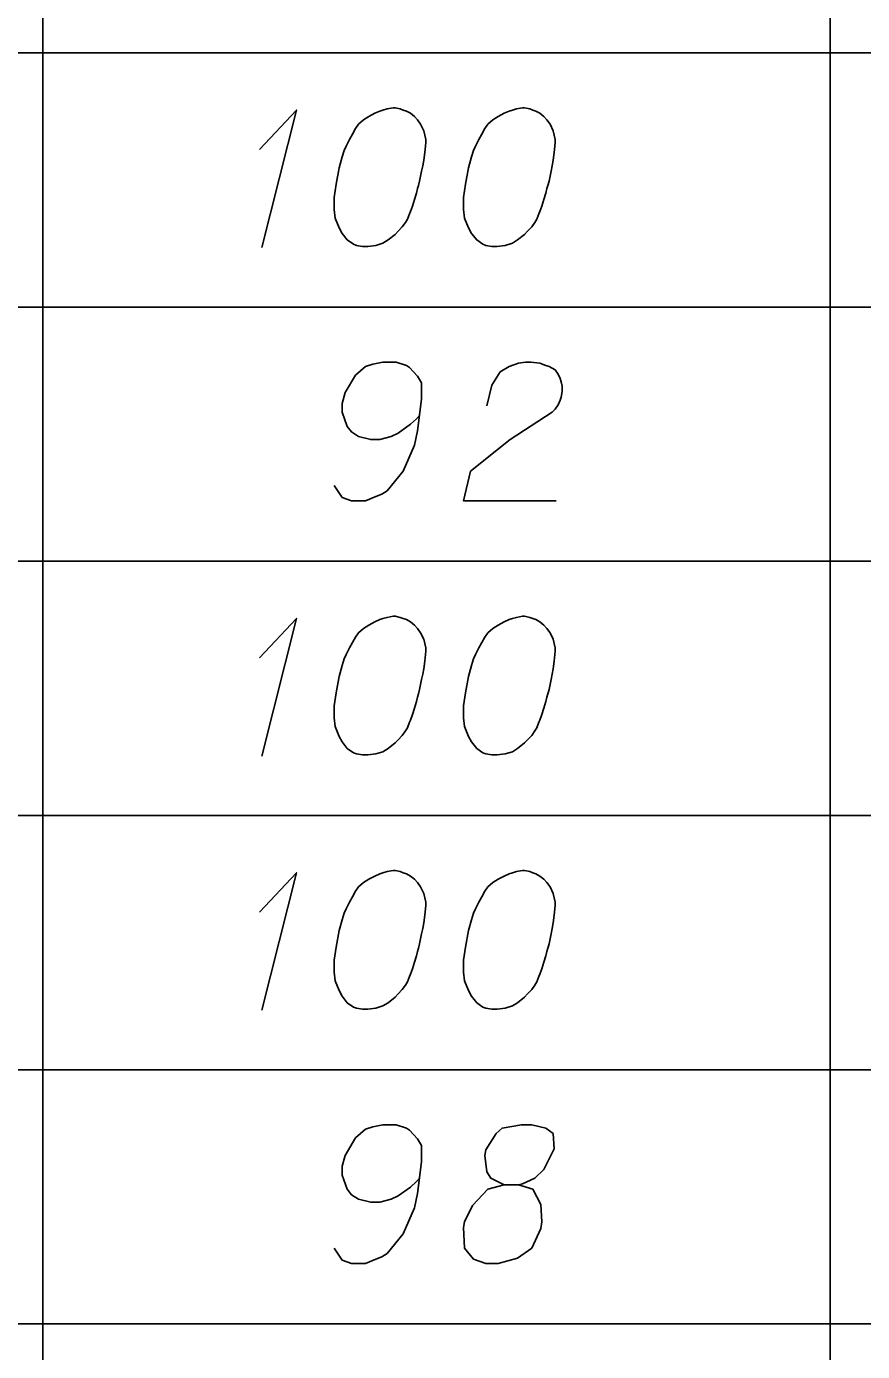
# Model space of a CAD drawing. Extents: x 2074207 to 2076812, y 516372 to 523312.
# Drawn here: x 2076649.59 to 2076678.53, y 518077.53 to 518123.39 of the extents above; entities that cross this region are included whole.
import ezdxf

# ---------------------------------------------------------------- set-up
doc = ezdxf.new("R2010")
doc.units = 0
doc.layers.add('Prop DirtTable_ Soil Test Results - Outline (Minor)', color=7, linetype='Continuous')
doc.layers.add('Prop DirtTable_ Soil Test Results - Tx (Sample Data)', color=7, linetype='Continuous')

msp = doc.modelspace()

# ---------------------------------------------------------------- linework, layer by layer
at = {"layer": 'Prop DirtTable_ Soil Test Results - Outline (Minor)'}
for p, q in [((2076650.154, 518131.28), (2076650.154, 518122.48)), ((2076677.413, 518131.28), (2076677.413, 518122.48)), ((2076260.609, 518122.48), (2076811.903, 518122.48)), ((2076260.609, 518122.48), (2076811.903, 518122.48)), ((2076650.154, 518122.48), (2076650.154, 518113.68)), ((2076677.413, 518122.48), (2076677.413, 518113.68)), ((2076260.609, 518113.68), (2076811.903, 518113.68)), ((2076260.609, 518113.68), (2076811.903, 518113.68)), ((2076650.154, 518113.68), (2076650.154, 518104.88)), ((2076677.413, 518113.68), (2076677.413, 518104.88)), ((2076260.609, 518104.88), (2076811.903, 518104.88)), ((2076260.609, 518104.88), (2076811.903, 518104.88)), ((2076650.154, 518104.88), (2076650.154, 518096.08)), ((2076677.413, 518104.88), (2076677.413, 518096.08)), ((2076260.609, 518096.08), (2076811.903, 518096.08)), ((2076260.609, 518096.08), (2076811.903, 518096.08)), ((2076650.154, 518096.08), (2076650.154, 518087.28)), ((2076677.413, 518096.08), (2076677.413, 518087.28)), ((2076260.609, 518087.28), (2076811.903, 518087.28)), ((2076260.609, 518087.28), (2076811.903, 518087.28)), ((2076650.154, 518087.28), (2076650.154, 518078.48)), ((2076677.413, 518087.28), (2076677.413, 518078.48)), ((2076260.609, 518078.48), (2076811.903, 518078.48)), ((2076260.609, 518078.48), (2076811.903, 518078.48)), ((2076650.154, 518078.48), (2076650.154, 518069.68)), ((2076677.413, 518078.48), (2076677.413, 518069.68))]:
    msp.add_line(p, q, dxfattribs=at)
at = {"layer": 'Prop DirtTable_ Soil Test Results - Tx (Sample Data)'}
for points in [[(2076657.66, 518119.139), (2076658.93, 518120.5), (2076657.731, 518115.737)], [(2076662.352, 518120.575), (2076662.282, 518120.575), (2076662.07, 518120.537), (2076661.929, 518120.5), (2076661.823, 518120.462), (2076661.647, 518120.386), (2076661.435, 518120.273), (2076661.259, 518120.159), (2076661.082, 518120.008), (2076660.976, 518119.857), (2076660.871, 518119.668), (2076660.765, 518119.479), (2076660.659, 518119.252), (2076660.588, 518119.101), (2076660.518, 518118.874), (2076660.412, 518118.496), (2076660.306, 518117.929), (2076660.236, 518117.476), (2076660.236, 518117.06), (2076660.271, 518116.758), (2076660.412, 518116.418), (2076660.518, 518116.229), (2076660.694, 518116.002), (2076660.906, 518115.851), (2076661.012, 518115.813), (2076661.223, 518115.775), (2076661.4, 518115.775), (2076661.682, 518115.813), (2076661.929, 518115.889), (2076662.105, 518116.002), (2076662.352, 518116.191), (2076662.458, 518116.304), (2076662.599, 518116.455), (2076662.705, 518116.607), (2076662.775, 518116.72), (2076662.846, 518116.909), (2076662.881, 518116.985), (2076662.952, 518117.174), (2076663.022, 518117.4), (2076663.093, 518117.627), (2076663.128, 518117.778), (2076663.163, 518117.892), (2076663.199, 518118.043), (2076663.269, 518118.383), (2076663.305, 518118.572), (2076663.34, 518118.761), (2076663.375, 518119.026), (2076663.41, 518119.366), (2076663.41, 518119.479), (2076663.375, 518119.63), (2076663.34, 518119.781), (2076663.234, 518120.008), (2076663.128, 518120.159), (2076663.022, 518120.273), (2076662.881, 518120.386), (2076662.74, 518120.462), (2076662.634, 518120.5), (2076662.529, 518120.537), (2076662.352, 518120.575)], [(2076666.832, 518120.575), (2076666.762, 518120.575), (2076666.55, 518120.537), (2076666.409, 518120.5), (2076666.303, 518120.462), (2076666.127, 518120.386), (2076665.915, 518120.273), (2076665.739, 518120.159), (2076665.562, 518120.008), (2076665.456, 518119.857), (2076665.351, 518119.668), (2076665.245, 518119.479), (2076665.139, 518119.252), (2076665.068, 518119.101), (2076664.998, 518118.874), (2076664.892, 518118.496), (2076664.786, 518117.929), (2076664.716, 518117.476), (2076664.716, 518117.06), (2076664.751, 518116.758), (2076664.892, 518116.418), (2076664.998, 518116.229), (2076665.174, 518116.002), (2076665.386, 518115.851), (2076665.492, 518115.813), (2076665.703, 518115.775), (2076665.88, 518115.775), (2076666.162, 518115.813), (2076666.409, 518115.889), (2076666.585, 518116.002), (2076666.832, 518116.191), (2076666.938, 518116.304), (2076667.079, 518116.455), (2076667.185, 518116.607), (2076667.255, 518116.72), (2076667.326, 518116.909), (2076667.361, 518116.985), (2076667.432, 518117.174), (2076667.502, 518117.4), (2076667.573, 518117.627), (2076667.608, 518117.778), (2076667.643, 518117.892), (2076667.679, 518118.043), (2076667.749, 518118.383), (2076667.785, 518118.572), (2076667.82, 518118.761), (2076667.855, 518119.026), (2076667.89, 518119.366), (2076667.89, 518119.479), (2076667.855, 518119.63), (2076667.82, 518119.781), (2076667.714, 518120.008), (2076667.608, 518120.159), (2076667.502, 518120.273), (2076667.361, 518120.386), (2076667.22, 518120.462), (2076667.114, 518120.5), (2076667.009, 518120.537), (2076666.832, 518120.575)], [(2076660.236, 518107.504), (2076660.518, 518107.089), (2076660.835, 518106.975), (2076661.329, 518106.975), (2076661.682, 518107.126), (2076661.894, 518107.202), (2076662.07, 518107.315), (2076662.634, 518107.996), (2076663.022, 518108.903), (2076663.128, 518109.394), (2076663.269, 518110.49), (2076663.269, 518111.057), (2076663.128, 518111.284), (2076662.846, 518111.586), (2076662.74, 518111.662), (2076662.387, 518111.775), (2076661.929, 518111.775), (2076661.576, 518111.7), (2076661.329, 518111.624), (2076660.976, 518111.322), (2076660.624, 518110.717), (2076660.518, 518110.339), (2076660.518, 518110.037), (2076660.694, 518109.545), (2076660.835, 518109.356), (2076661.082, 518109.205), (2076661.506, 518109.092), (2076661.823, 518109.092), (2076662.211, 518109.205), (2076662.458, 518109.318), (2076662.881, 518109.621), (2076663.093, 518109.81), (2076663.199, 518109.923)], [(2076665.527, 518110.263), (2076665.703, 518110.981), (2076665.986, 518111.435), (2076666.303, 518111.624), (2076666.62, 518111.737), (2076666.867, 518111.775), (2076667.044, 518111.775), (2076667.361, 518111.737), (2076667.573, 518111.662), (2076667.679, 518111.624), (2076667.89, 518111.511), (2076667.996, 518111.359), (2076668.067, 518111.208), (2076668.102, 518111.095), (2076668.137, 518110.944), (2076668.137, 518110.755), (2076668.102, 518110.566), (2076668.067, 518110.452), (2076667.996, 518110.301), (2076667.89, 518110.15), (2076667.785, 518110.037), (2076666.338, 518109.092), (2076664.963, 518107.996), (2076664.716, 518106.975), (2076667.926, 518106.975)], [(2076657.66, 518101.539), (2076658.93, 518102.9), (2076657.731, 518098.137)], [(2076662.352, 518102.975), (2076662.282, 518102.975), (2076662.07, 518102.937), (2076661.929, 518102.9), (2076661.823, 518102.862), (2076661.647, 518102.786), (2076661.435, 518102.673), (2076661.259, 518102.559), (2076661.082, 518102.408), (2076660.976, 518102.257), (2076660.871, 518102.068), (2076660.765, 518101.879), (2076660.659, 518101.652), (2076660.588, 518101.501), (2076660.518, 518101.274), (2076660.412, 518100.896), (2076660.306, 518100.329), (2076660.236, 518099.876), (2076660.236, 518099.46), (2076660.271, 518099.158), (2076660.412, 518098.818), (2076660.518, 518098.629), (2076660.694, 518098.402), (2076660.906, 518098.251), (2076661.012, 518098.213), (2076661.223, 518098.175), (2076661.4, 518098.175), (2076661.682, 518098.213), (2076661.929, 518098.289), (2076662.105, 518098.402), (2076662.352, 518098.591), (2076662.458, 518098.704), (2076662.599, 518098.855), (2076662.705, 518099.007), (2076662.775, 518099.12), (2076662.846, 518099.309), (2076662.881, 518099.385), (2076662.952, 518099.574), (2076663.022, 518099.8), (2076663.093, 518100.027), (2076663.128, 518100.178), (2076663.163, 518100.292), (2076663.199, 518100.443), (2076663.269, 518100.783), (2076663.305, 518100.972), (2076663.34, 518101.161), (2076663.375, 518101.426), (2076663.41, 518101.766), (2076663.41, 518101.879), (2076663.375, 518102.03), (2076663.34, 518102.181), (2076663.234, 518102.408), (2076663.128, 518102.559), (2076663.022, 518102.673), (2076662.881, 518102.786), (2076662.74, 518102.862), (2076662.634, 518102.9), (2076662.529, 518102.937), (2076662.352, 518102.975)], [(2076666.832, 518102.975), (2076666.762, 518102.975), (2076666.55, 518102.937), (2076666.409, 518102.9), (2076666.303, 518102.862), (2076666.127, 518102.786), (2076665.915, 518102.673), (2076665.739, 518102.559), (2076665.562, 518102.408), (2076665.456, 518102.257), (2076665.351, 518102.068), (2076665.245, 518101.879), (2076665.139, 518101.652), (2076665.068, 518101.501), (2076664.998, 518101.274), (2076664.892, 518100.896), (2076664.786, 518100.329), (2076664.716, 518099.876), (2076664.716, 518099.46), (2076664.751, 518099.158), (2076664.892, 518098.818), (2076664.998, 518098.629), (2076665.174, 518098.402), (2076665.386, 518098.251), (2076665.492, 518098.213), (2076665.703, 518098.175), (2076665.88, 518098.175), (2076666.162, 518098.213), (2076666.409, 518098.289), (2076666.585, 518098.402), (2076666.832, 518098.591), (2076666.938, 518098.704), (2076667.079, 518098.855), (2076667.185, 518099.007), (2076667.255, 518099.12), (2076667.326, 518099.309), (2076667.361, 518099.385), (2076667.432, 518099.574), (2076667.502, 518099.8), (2076667.573, 518100.027), (2076667.608, 518100.178), (2076667.643, 518100.292), (2076667.679, 518100.443), (2076667.749, 518100.783), (2076667.785, 518100.972), (2076667.82, 518101.161), (2076667.855, 518101.426), (2076667.89, 518101.766), (2076667.89, 518101.879), (2076667.855, 518102.03), (2076667.82, 518102.181), (2076667.714, 518102.408), (2076667.608, 518102.559), (2076667.502, 518102.673), (2076667.361, 518102.786), (2076667.22, 518102.862), (2076667.114, 518102.9), (2076667.009, 518102.937), (2076666.832, 518102.975)], [(2076662.352, 518094.175), (2076662.282, 518094.175), (2076662.07, 518094.137), (2076661.929, 518094.1), (2076661.823, 518094.062), (2076661.647, 518093.986), (2076661.435, 518093.873), (2076661.259, 518093.759), (2076661.082, 518093.608), (2076660.976, 518093.457), (2076660.871, 518093.268), (2076660.765, 518093.079), (2076660.659, 518092.852), (2076660.588, 518092.701), (2076660.518, 518092.474), (2076660.412, 518092.096), (2076660.306, 518091.529), (2076660.236, 518091.076), (2076660.236, 518090.66), (2076660.271, 518090.358), (2076660.412, 518090.018), (2076660.518, 518089.829), (2076660.694, 518089.602), (2076660.906, 518089.451), (2076661.012, 518089.413), (2076661.223, 518089.375), (2076661.4, 518089.375), (2076661.682, 518089.413), (2076661.929, 518089.489), (2076662.105, 518089.602), (2076662.352, 518089.791), (2076662.458, 518089.904), (2076662.599, 518090.055), (2076662.705, 518090.207), (2076662.775, 518090.32), (2076662.846, 518090.509), (2076662.881, 518090.585), (2076662.952, 518090.774), (2076663.022, 518091), (2076663.093, 518091.227), (2076663.128, 518091.378), (2076663.163, 518091.492), (2076663.199, 518091.643), (2076663.269, 518091.983), (2076663.305, 518092.172), (2076663.34, 518092.361), (2076663.375, 518092.626), (2076663.41, 518092.966), (2076663.41, 518093.079), (2076663.375, 518093.23), (2076663.34, 518093.381), (2076663.234, 518093.608), (2076663.128, 518093.759), (2076663.022, 518093.873), (2076662.881, 518093.986), (2076662.74, 518094.062), (2076662.634, 518094.1), (2076662.529, 518094.137), (2076662.352, 518094.175)], [(2076666.832, 518094.175), (2076666.762, 518094.175), (2076666.55, 518094.137), (2076666.409, 518094.1), (2076666.303, 518094.062), (2076666.127, 518093.986), (2076665.915, 518093.873), (2076665.739, 518093.759), (2076665.562, 518093.608), (2076665.456, 518093.457), (2076665.351, 518093.268), (2076665.245, 518093.079), (2076665.139, 518092.852), (2076665.068, 518092.701), (2076664.998, 518092.474), (2076664.892, 518092.096), (2076664.786, 518091.529), (2076664.716, 518091.076), (2076664.716, 518090.66), (2076664.751, 518090.358), (2076664.892, 518090.018), (2076664.998, 518089.829), (2076665.174, 518089.602), (2076665.386, 518089.451), (2076665.492, 518089.413), (2076665.703, 518089.375), (2076665.88, 518089.375), (2076666.162, 518089.413), (2076666.409, 518089.489), (2076666.585, 518089.602), (2076666.832, 518089.791), (2076666.938, 518089.904), (2076667.079, 518090.055), (2076667.185, 518090.207), (2076667.255, 518090.32), (2076667.326, 518090.509), (2076667.361, 518090.585), (2076667.432, 518090.774), (2076667.502, 518091), (2076667.573, 518091.227), (2076667.608, 518091.378), (2076667.643, 518091.492), (2076667.679, 518091.643), (2076667.749, 518091.983), (2076667.785, 518092.172), (2076667.82, 518092.361), (2076667.855, 518092.626), (2076667.89, 518092.966), (2076667.89, 518093.079), (2076667.855, 518093.23), (2076667.82, 518093.381), (2076667.714, 518093.608), (2076667.608, 518093.759), (2076667.502, 518093.873), (2076667.361, 518093.986), (2076667.22, 518094.062), (2076667.114, 518094.1), (2076667.009, 518094.137), (2076666.832, 518094.175)], [(2076657.66, 518092.739), (2076658.93, 518094.1), (2076657.731, 518089.337)], [(2076660.236, 518081.104), (2076660.518, 518080.689), (2076660.835, 518080.575), (2076661.329, 518080.575), (2076661.682, 518080.726), (2076661.894, 518080.802), (2076662.07, 518080.915), (2076662.634, 518081.596), (2076663.022, 518082.503), (2076663.128, 518082.994), (2076663.269, 518084.09), (2076663.269, 518084.657), (2076663.128, 518084.884), (2076662.846, 518085.186), (2076662.74, 518085.262), (2076662.387, 518085.375), (2076661.929, 518085.375), (2076661.576, 518085.3), (2076661.329, 518085.224), (2076660.976, 518084.922), (2076660.624, 518084.317), (2076660.518, 518083.939), (2076660.518, 518083.637), (2076660.694, 518083.145), (2076660.835, 518082.956), (2076661.082, 518082.805), (2076661.506, 518082.692), (2076661.823, 518082.692), (2076662.211, 518082.805), (2076662.458, 518082.918), (2076662.881, 518083.221), (2076663.093, 518083.41), (2076663.199, 518083.523)], [(2076666.127, 518083.296), (2076666.62, 518083.296), (2076666.762, 518083.334), (2076667.185, 518083.523), (2076667.502, 518083.826), (2076667.855, 518084.544), (2076667.82, 518085.073), (2076667.573, 518085.262), (2076667.079, 518085.375), (2076666.726, 518085.375), (2076666.056, 518085.262), (2076665.844, 518085.073), (2076665.492, 518084.506), (2076665.456, 518084.317), (2076665.527, 518083.75), (2076665.668, 518083.523), (2076666.127, 518083.296), (2076665.562, 518083.145), (2076665.033, 518082.578), (2076664.751, 518082.011), (2076664.716, 518081.822), (2076664.751, 518081.104), (2076665.068, 518080.726), (2076665.492, 518080.575), (2076665.915, 518080.575), (2076666.585, 518080.764), (2076667.079, 518081.104), (2076667.397, 518081.785), (2076667.432, 518082.011), (2076667.397, 518082.616), (2076667.114, 518083.145), (2076666.62, 518083.296)]]:
    msp.add_lwpolyline(points, dxfattribs=at)

doc.saveas('drawing.dxf')
